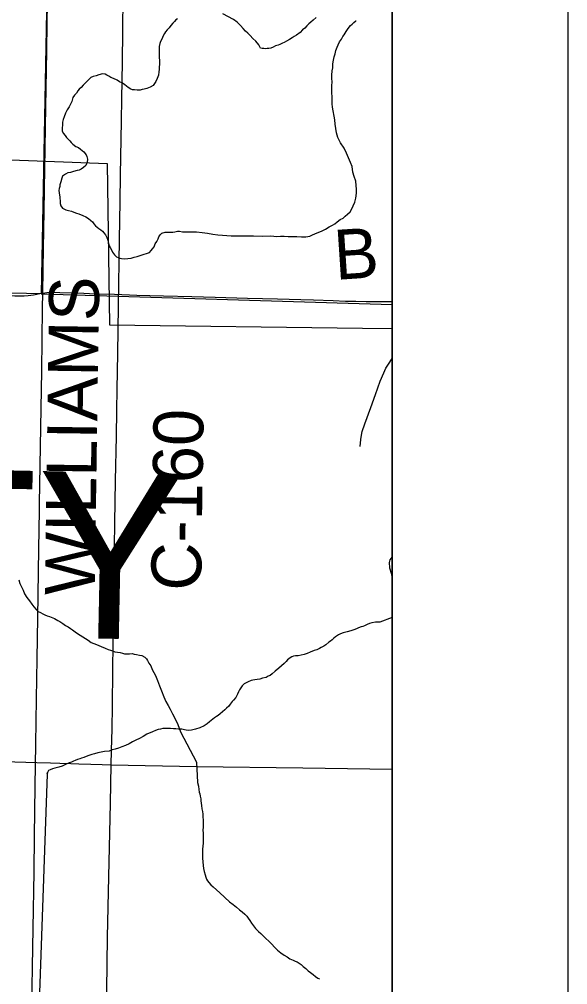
# Model space of a CAD drawing. Extents: x 2.4 to 73.1, y 4.5 to 25.6.
# Drawn here: x 48.546 to 48.859, y 20.134 to 20.684 of the extents above; entities that cross this region are included whole.
import ezdxf

# ---------------------------------------------------------------- set-up
doc = ezdxf.new("R2010")
doc.units = 0
for name, color, linetype in [('GM_X_County_Road', 7, 'Continuous'), ('GM_X_County_Road_Text', 7, 'Continuous'), ('GM_X_County_Text', 7, 'Continuous'), ('GM_X_Interchange_Ramps', 7, 'Continuous'), ('GM_X_Minor_River', 7, 'Continuous'), ('GM_X_Section', 7, 'Continuous'), ('GM_X_State_Route', 7, 'Continuous'), ('GM_X_Township_Road', 7, 'Continuous'), ('GM_X_Township_Road_Text', 7, 'Continuous'), ('GM_X_US_Shield', 7, 'Continuous'), ('SH_Cut_Line', 7, 'Continuous'), ('SH_Data', 7, 'Continuous')]:
    doc.layers.add(name, color=color, linetype=linetype)

msp = doc.modelspace()

# ---------------------------------------------------------------- linework, layer by layer
at = {"layer": 'GM_X_County_Road'}
for points in [[(48.5985, 20.25935), (48.59874, 20.26758), (48.5991, 20.27974), (48.59926, 20.29276), (48.59954, 20.31327), (48.59974, 20.3285), (48.59989, 20.34062), (48.60013, 20.36237), (48.60047, 20.3835), (48.60075, 20.39717), (48.60112, 20.4211), (48.60163, 20.44658), (48.60187, 20.46119), (48.60204, 20.47331), (48.60231, 20.49351), (48.60266, 20.52054), (48.60326, 20.55846), (48.60369, 20.58021), (48.60389, 20.59512), (48.60442, 20.6262), (48.6046, 20.63863), (48.60495, 20.65945), (48.60521, 20.67716), (48.60543, 20.69705)], [(48.58879, 19.75648), (48.5889, 19.76633), (48.5896, 19.79975), (48.59013, 19.82541), (48.59064, 19.85339), (48.59143, 19.89071), (48.59234, 19.93269), (48.59376, 19.99332), (48.59406, 20.01041), (48.59423, 20.02596), (48.59452, 20.04617), (48.59466, 20.06017), (48.59516, 20.08349), (48.59553, 20.10059), (48.59605, 20.13103), (48.59657, 20.16122), (48.5972, 20.19544), (48.5982, 20.23741), (48.5985, 20.25935)]]:
    msp.add_lwpolyline(points, dxfattribs=at)
at = {"layer": 'GM_X_Interchange_Ramps'}
msp.add_lwpolyline([(48.2435, 20.0328), (48.29477, 20.03207), (48.32894, 20.03133), (48.36466, 20.03056), (48.39262, 20.02981), (48.44698, 20.02855), (48.46717, 20.02813), (48.49668, 20.02756), (48.52774, 20.02667), (48.54949, 20.02616), (48.5518, 20.0261), (48.58676, 20.0252), (48.62558, 20.02417), (48.67684, 20.02293), (48.70014, 20.02245), (48.72343, 20.02189), (48.74983, 20.02122), (48.75853, 20.021), (48.75853, 22.75302)], dxfattribs=at)
at = {"layer": 'GM_X_Minor_River'}
msp.add_line((48.74174, 20.50798), (48.75853, 20.50788), dxfattribs=at)
for points in [[(48.71525, 20.68504), (48.71369, 20.68355), (48.71233, 20.68224), (48.71117, 20.68132), (48.71, 20.6802), (48.70883, 20.6789), (48.70748, 20.67797), (48.70611, 20.67648), (48.70418, 20.675), (48.70283, 20.67408), (48.70167, 20.67334), (48.70012, 20.67243), (48.69839, 20.67151), (48.69704, 20.67078), (48.69608, 20.67042), (48.69454, 20.66951), (48.69358, 20.66915), (48.69224, 20.66879), (48.69089, 20.66806), (48.68955, 20.66752), (48.6884, 20.66736), (48.68745, 20.66738), (48.6865, 20.66721), (48.68554, 20.66723), (48.68459, 20.66725), (48.68364, 20.66746), (48.68273, 20.66939), (48.68087, 20.67152), (48.67919, 20.67308), (48.6777, 20.67464), (48.6764, 20.676), (48.67509, 20.67717), (48.67379, 20.67872), (48.67231, 20.68047), (48.67025, 20.68223), (48.66819, 20.68379), (48.66217, 20.68716)], [(48.6364, 20.68431), (48.63544, 20.68357), (48.63465, 20.68263), (48.63368, 20.6817), (48.63251, 20.6804), (48.63153, 20.67909), (48.63037, 20.67797), (48.62958, 20.67685), (48.62899, 20.67591), (48.6282, 20.67459), (48.6274, 20.67271), (48.62661, 20.67139), (48.6262, 20.67026), (48.62598, 20.66855), (48.62594, 20.66665), (48.6259, 20.66494), (48.62587, 20.6636), (48.62584, 20.66208), (48.626, 20.66075), (48.62617, 20.6596), (48.62614, 20.65827), (48.62592, 20.65694), (48.62589, 20.65542), (48.62567, 20.65409), (48.62544, 20.65219), (48.62483, 20.6503), (48.62403, 20.64861), (48.62324, 20.64748), (48.62245, 20.64617), (48.62072, 20.64525), (48.6188, 20.64454), (48.61727, 20.64419), (48.61631, 20.64402), (48.61516, 20.64366), (48.61345, 20.64351), (48.61193, 20.64374), (48.61079, 20.64376), (48.60984, 20.64416)], [(48.72603, 20.66424), (48.72646, 20.66613), (48.72726, 20.66802), (48.72786, 20.66934), (48.72865, 20.67103), (48.72964, 20.67272), (48.73044, 20.67423), (48.73122, 20.67516), (48.73181, 20.6761), (48.7324, 20.67704), (48.73358, 20.67873), (48.73476, 20.68042), (48.73573, 20.68115), (48.7367, 20.68208), (48.73786, 20.68301), (48.73805, 20.68301)], [(48.60246, 20.5482), (48.60341, 20.54799), (48.60436, 20.54778), (48.60607, 20.54755), (48.60797, 20.5477), (48.60988, 20.54785), (48.61161, 20.54838), (48.61333, 20.54891), (48.61563, 20.54962), (48.62042, 20.55104), (48.6214, 20.55235), (48.62218, 20.55328), (48.62297, 20.55441), (48.62358, 20.55611), (48.62456, 20.55742), (48.62535, 20.55892), (48.62575, 20.56006), (48.62654, 20.56118), (48.62751, 20.56211), (48.62924, 20.56264), (48.63153, 20.56278), (48.63362, 20.56274), (48.63476, 20.5629), (48.6363, 20.56325), (48.63744, 20.56322), (48.63914, 20.56299), (48.64124, 20.56295), (48.64447, 20.56288), (48.64714, 20.56282), (48.65037, 20.56256), (48.65341, 20.56211), (48.65644, 20.56166), (48.65929, 20.56122), (48.66195, 20.56097), (48.66442, 20.56072), (48.66689, 20.56067), (48.66994, 20.5606), (48.67337, 20.56071), (48.67965, 20.56057), (48.68479, 20.56046), (48.68955, 20.56055), (48.69297, 20.56028), (48.69507, 20.56042), (48.69716, 20.56038), (48.69945, 20.56032), (48.70154, 20.56028), (48.70325, 20.56024), (48.7042, 20.56022), (48.70686, 20.55997), (48.70934, 20.56011), (48.71163, 20.56044), (48.71317, 20.56116), (48.71586, 20.56225), (48.71836, 20.56333), (48.72067, 20.56442), (48.72279, 20.56571), (48.72452, 20.56662), (48.72587, 20.56754), (48.72723, 20.56866), (48.72897, 20.56995), (48.7307, 20.57067), (48.73187, 20.57179), (48.73322, 20.5729), (48.73458, 20.5742), (48.73538, 20.57571), (48.73637, 20.57778), (48.73737, 20.57985), (48.7378, 20.58213), (48.73824, 20.58497), (48.73829, 20.58726), (48.73814, 20.58935), (48.73782, 20.59183), (48.73692, 20.59433), (48.73621, 20.59682), (48.73571, 20.60007), (48.7348, 20.60237), (48.73372, 20.60506), (48.73264, 20.60775), (48.73117, 20.61063), (48.72914, 20.61354), (48.72768, 20.61661), (48.72679, 20.6193), (48.72646, 20.62178), (48.72613, 20.62426), (48.726, 20.62674), (48.72463, 20.634), (48.72447, 20.63572), (48.72433, 20.63782), (48.72437, 20.63991), (48.72422, 20.64182), (48.72426, 20.64372), (48.72431, 20.646), (48.72436, 20.64829), (48.72421, 20.65019), (48.72425, 20.6521), (48.7245, 20.65456), (48.72472, 20.65627), (48.72477, 20.65855), (48.7252, 20.66064), (48.72562, 20.66253), (48.72603, 20.66424)], [(48.60984, 20.64416), (48.60834, 20.64515), (48.60628, 20.64672), (48.60496, 20.64751), (48.60327, 20.64831), (48.60196, 20.64929), (48.59988, 20.65028), (48.59837, 20.65089), (48.59724, 20.65149), (48.59611, 20.65208), (48.59517, 20.65267), (48.59366, 20.6529), (48.59155, 20.65237), (48.59001, 20.65184), (48.58829, 20.6513), (48.58694, 20.65076), (48.5852, 20.64909), (48.58403, 20.64778), (48.58267, 20.64648), (48.5815, 20.64517), (48.58033, 20.64425), (48.57955, 20.64312), (48.57876, 20.64181), (48.57778, 20.64069), (48.5768, 20.63938), (48.57618, 20.6371), (48.57459, 20.6341), (48.57342, 20.63241), (48.57261, 20.63052), (48.57181, 20.62845), (48.57121, 20.62694), (48.57079, 20.62542), (48.57069, 20.62048), (48.57123, 20.61913), (48.57234, 20.61777), (48.57308, 20.61662), (48.57401, 20.61564), (48.57494, 20.61467), (48.57587, 20.6137), (48.57681, 20.61292), (48.57849, 20.61155), (48.58, 20.61094), (48.58112, 20.60997), (48.58206, 20.60918), (48.583, 20.6084), (48.58429, 20.60685), (48.58466, 20.60589), (48.585, 20.60436), (48.58497, 20.60265), (48.58416, 20.60076), (48.5828, 20.59946), (48.58145, 20.59854), (48.5803, 20.59799), (48.57915, 20.59783), (48.57705, 20.5973), (48.57532, 20.59677), (48.57398, 20.59642), (48.57263, 20.59569), (48.57089, 20.59458), (48.57049, 20.59345), (48.56987, 20.59137), (48.56927, 20.58967), (48.56925, 20.58872), (48.56903, 20.58758), (48.56882, 20.58644), (48.56914, 20.58377), (48.56931, 20.58282), (48.56929, 20.58187), (48.56946, 20.58072), (48.56961, 20.579), (48.56996, 20.57766), (48.57089, 20.57631), (48.57277, 20.57551), (48.57429, 20.57509), (48.57599, 20.57467), (48.57731, 20.57407), (48.57882, 20.57347), (48.58015, 20.57306), (48.58241, 20.57225), (48.58411, 20.57145), (48.58561, 20.57046), (48.58692, 20.56929), (48.58786, 20.56851), (48.58879, 20.56754), (48.58971, 20.56638), (48.59065, 20.56559), (48.59158, 20.56481), (48.59271, 20.56403), (48.59364, 20.56324), (48.59439, 20.56227), (48.59531, 20.56111), (48.59605, 20.55976), (48.59659, 20.55823), (48.59712, 20.55631), (48.59747, 20.55497), (48.59802, 20.55401), (48.59893, 20.55228), (48.59929, 20.55132), (48.6004, 20.54977), (48.60152, 20.5486), (48.60246, 20.5482)], [(48.38183, 20.61006), (48.59636, 20.60183), (48.59761, 20.50991), (48.74174, 20.50798)], [(48.75853, 20.37784), (48.75837, 20.37761), (48.7572, 20.37612), (48.75679, 20.3746), (48.7571, 20.37155), (48.75799, 20.36849), (48.7585, 20.36543), (48.75853, 20.36528)], [(48.54594, 20.36476), (48.54663, 20.36264), (48.54752, 20.36071), (48.54841, 20.35878), (48.5493, 20.35666), (48.55057, 20.35471), (48.55203, 20.35276), (48.5533, 20.35082), (48.55458, 20.34925), (48.55587, 20.34788), (48.55698, 20.3467), (48.55829, 20.34609), (48.5596, 20.34528), (48.56072, 20.34468), (48.56204, 20.34425), (48.56336, 20.34383), (48.56449, 20.34341), (48.56543, 20.343), (48.56637, 20.34259), (48.56824, 20.34157), (48.56936, 20.34097), (48.57103, 20.33977), (48.57253, 20.33877), (48.57402, 20.33796), (48.57533, 20.33696), (48.57663, 20.33616), (48.57812, 20.33516), (48.57942, 20.33417), (48.58391, 20.33136), (48.5854, 20.33036), (48.58726, 20.32896), (48.59027, 20.32791), (48.5929, 20.32668)], [(48.75853, 20.34325), (48.75149, 20.34065), (48.74901, 20.34051), (48.74691, 20.34018), (48.74576, 20.33983), (48.74442, 20.33928), (48.74288, 20.33856), (48.74192, 20.3382), (48.74096, 20.33784), (48.73943, 20.3373), (48.73827, 20.33675), (48.73674, 20.33622), (48.73501, 20.33569), (48.73291, 20.33516), (48.73061, 20.33445), (48.72907, 20.33391), (48.72811, 20.33336), (48.72637, 20.33226), (48.7254, 20.33152), (48.72443, 20.33059), (48.72346, 20.32985), (48.7225, 20.32911), (48.72075, 20.32763), (48.71959, 20.32689), (48.71824, 20.32616), (48.71728, 20.32561), (48.71574, 20.32488), (48.71421, 20.32435), (48.7119, 20.32344), (48.71017, 20.32272), (48.70845, 20.32219), (48.70673, 20.32185), (48.70501, 20.3215), (48.70348, 20.32135), (48.70234, 20.32118), (48.70137, 20.32082), (48.70041, 20.32027), (48.69905, 20.31916), (48.69827, 20.31823), (48.69711, 20.31711), (48.69555, 20.31562), (48.694, 20.31432), (48.69187, 20.31266), (48.69032, 20.31117), (48.68915, 20.31024), (48.688, 20.30989), (48.68685, 20.30915), (48.68474, 20.30863), (48.68321, 20.30809), (48.68168, 20.30794), (48.68034, 20.30778), (48.6792, 20.30761), (48.67824, 20.30744), (48.67651, 20.30653), (48.67535, 20.30598), (48.67439, 20.30543), (48.67322, 20.30432), (48.67244, 20.30319), (48.67165, 20.30207), (48.67106, 20.30094), (48.67046, 20.29962), (48.66947, 20.29774), (48.66829, 20.29624), (48.66751, 20.29531), (48.66634, 20.29381), (48.66555, 20.29268), (48.66419, 20.29157), (48.66322, 20.29064), (48.66205, 20.28953), (48.6607, 20.28841), (48.65954, 20.28749), (48.65857, 20.28694), (48.65741, 20.28601), (48.65451, 20.28379), (48.65315, 20.28268), (48.6516, 20.28157), (48.6491, 20.28049), (48.64661, 20.27959), (48.64432, 20.27907), (48.64279, 20.27891), (48.64127, 20.27914), (48.64032, 20.27935), (48.6388, 20.27957), (48.6369, 20.27962), (48.63538, 20.27984), (48.63405, 20.27987), (48.63234, 20.2801), (48.63082, 20.27994), (48.62948, 20.27997), (48.62796, 20.28), (48.62662, 20.27965), (48.62528, 20.27949), (48.62375, 20.27896), (48.62202, 20.27804), (48.61894, 20.27678), (48.61682, 20.27549), (48.6147, 20.2744), (48.61259, 20.2733), (48.61066, 20.27239), (48.60874, 20.27129), (48.60681, 20.27038)], [(48.5929, 20.32668), (48.59515, 20.32585), (48.59684, 20.32503), (48.59816, 20.32461), (48.59929, 20.32419), (48.60061, 20.32377), (48.60213, 20.32352), (48.60364, 20.32328), (48.60496, 20.32286), (48.6061, 20.32263), (48.60762, 20.32258), (48.60895, 20.32254), (48.61048, 20.32268), (48.61161, 20.32245), (48.61294, 20.32222), (48.61464, 20.32178), (48.61596, 20.32155), (48.61765, 20.32073), (48.61876, 20.31974), (48.6193, 20.31877), (48.62001, 20.31723), (48.62111, 20.31567), (48.62199, 20.31355), (48.62379, 20.31025), (48.62503, 20.30736), (48.62607, 20.30428), (48.62731, 20.30139), (48.62854, 20.29811), (48.62979, 20.29541), (48.63105, 20.29308), (48.63212, 20.29096), (48.63356, 20.28844), (48.63499, 20.28553), (48.6366, 20.28225), (48.638, 20.27821), (48.64723, 20.26086)], [(48.60681, 20.27038), (48.6047, 20.26967), (48.60278, 20.26876), (48.60086, 20.26823), (48.59914, 20.26789), (48.59741, 20.26717), (48.59474, 20.26685), (48.59283, 20.26651), (48.59092, 20.26617), (48.589, 20.26564), (48.58747, 20.26529), (48.58593, 20.26457), (48.5844, 20.26403), (48.58305, 20.26349), (48.58171, 20.26314), (48.58076, 20.26278), (48.57941, 20.26243), (48.57807, 20.26188), (48.57711, 20.26134), (48.57595, 20.26079), (48.57461, 20.26044), (48.57211, 20.25935), (48.57057, 20.25863), (48.56885, 20.25809), (48.56655, 20.25738), (48.56521, 20.25703), (48.56387, 20.25649), (48.56291, 20.25613), (48.56231, 20.255), (48.56211, 20.25444), (48.56231, 20.255), (48.5621, 20.25405)], [(48.64723, 20.26086), (48.64778, 20.24918), (48.64835, 20.24709), (48.64853, 20.24537), (48.64872, 20.24385), (48.6491, 20.2429), (48.64929, 20.24157), (48.64967, 20.24005), (48.64966, 20.23891), (48.64985, 20.23758), (48.65004, 20.23625), (48.65023, 20.23434), (48.6506, 20.23282), (48.65079, 20.2313), (48.65079, 20.22959), (48.65098, 20.22807), (48.65097, 20.22617), (48.65097, 20.22408), (48.65077, 20.22199), (48.65096, 20.22066), (48.65096, 20.2197), (48.65096, 20.21875), (48.65096, 20.21761), (48.65095, 20.21628), (48.65095, 20.21476), (48.65076, 20.21305), (48.65057, 20.21134), (48.65056, 20.20982), (48.65056, 20.20811), (48.65056, 20.20621), (48.65074, 20.20412), (48.65093, 20.20203), (48.65112, 20.20032), (48.65149, 20.1986), (48.65206, 20.1967), (48.65244, 20.19537), (48.65282, 20.19423), (48.65338, 20.19328), (48.65414, 20.19232), (48.65528, 20.19099), (48.65661, 20.18985), (48.65851, 20.18813), (48.66041, 20.18641), (48.66591, 20.18127), (48.668, 20.17974), (48.6699, 20.17821), (48.67161, 20.17669), (48.67313, 20.17554), (48.67464, 20.17421), (48.67578, 20.17306), (48.67654, 20.17192), (48.67749, 20.17059), (48.67844, 20.16906), (48.67958, 20.16754), (48.68071, 20.16602), (48.68242, 20.16449), (48.68375, 20.16335), (48.68508, 20.16201), (48.6866, 20.16049), (48.68831, 20.15896), (48.69001, 20.15725), (48.69153, 20.15553), (48.69324, 20.15382), (48.69514, 20.15229), (48.69704, 20.15095), (48.69875, 20.15), (48.70027, 20.14885), (48.70217, 20.14809), (48.70331, 20.14751), (48.70445, 20.14713), (48.70559, 20.14637), (48.70673, 20.1456), (48.70787, 20.14446), (48.70938, 20.14331), (48.71071, 20.14198), (48.71204, 20.14103), (48.71356, 20.13988), (48.71489, 20.13874), (48.71622, 20.13778), (48.71717, 20.1374)], [(48.5621, 20.25405), (48.5541, 20.02656)]]:
    msp.add_lwpolyline(points, dxfattribs=at)
at = {"layer": 'GM_X_Section'}
msp.add_lwpolyline([(48.0642, 21.04105), (48.56812, 21.03025), (48.55876, 20.52755), (48.05603, 20.53889)], close=True, dxfattribs=at)
at = {"layer": 'GM_X_State_Route'}
for points in [[(48.55987, 20.54225), (48.56039, 20.57481), (48.56086, 20.59906), (48.56138, 20.63418), (48.56189, 20.66589), (48.56204, 20.68174), (48.56264, 20.7153), (48.56289, 20.72835), (48.56305, 20.74141), (48.56349, 20.76751), (48.56382, 20.79268), (48.56415, 20.8132), (48.56444, 20.83589), (48.56477, 20.85827), (48.56498, 20.87225), (48.56514, 20.88561), (48.56547, 20.89741), (48.56579, 20.91761), (48.56616, 20.93439), (48.56653, 20.95086), (48.56691, 20.9697)], [(48.5577, 20.40426), (48.55777, 20.40823), (48.55867, 20.46232), (48.55901, 20.48376), (48.5595, 20.51951), (48.55964, 20.52798), (48.55986, 20.54125), (48.55987, 20.54225)], [(48.55191, 20.02583), (48.55205, 20.03351), (48.55232, 20.04891), (48.55308, 20.09834), (48.55339, 20.12072), (48.55374, 20.14434), (48.55408, 20.1661), (48.55471, 20.19842), (48.55489, 20.21863), (48.55537, 20.24722), (48.55571, 20.27116), (48.55602, 20.29696), (48.55639, 20.31964), (48.55678, 20.34296), (48.55729, 20.38244), (48.5577, 20.40426)]]:
    msp.add_lwpolyline(points, dxfattribs=at)
at = {"layer": 'GM_X_Township_Road'}
for points in [[(48.30799, 20.53267), (48.32258, 20.53251), (48.36485, 20.53199), (48.42017, 20.53124), (48.46554, 20.53019), (48.51277, 20.52893), (48.52176, 20.52857), (48.52794, 20.5281), (48.53845, 20.52695), (48.54374, 20.52654), (48.54687, 20.52645), (48.54906, 20.52651), (48.55125, 20.52667), (48.55436, 20.52705), (48.55895, 20.52788), (48.55964, 20.52798)], [(48.55964, 20.52798), (48.56199, 20.52832), (48.56475, 20.52847), (48.56937, 20.52841), (48.57681, 20.52812), (48.58303, 20.52788), (48.58955, 20.52763), (48.6004, 20.52732), (48.61311, 20.52691), (48.62056, 20.52666), (48.62833, 20.52641), (48.64449, 20.52601), (48.65785, 20.52574), (48.67618, 20.52521), (48.69321, 20.52478), (48.70662, 20.52444), (48.71386, 20.52418), (48.72493, 20.52377), (48.73207, 20.52348), (48.73797, 20.52333), (48.74387, 20.52324), (48.75289, 20.5232), (48.75853, 20.52321)], [(48.74032, 20.44055), (48.74068, 20.44457), (48.74104, 20.44703), (48.74155, 20.44913), (48.743, 20.45356), (48.7465, 20.46287), (48.7491, 20.47018), (48.75184, 20.47779), (48.75381, 20.48268), (48.75499, 20.48521), (48.7564, 20.48762), (48.75853, 20.49077)], [(48.34996, 20.26812), (48.37323, 20.26743), (48.41363, 20.26593), (48.44072, 20.26494), (48.45366, 20.26447), (48.46198, 20.26417), (48.47003, 20.26388), (48.47872, 20.26351), (48.48627, 20.26319), (48.49442, 20.26284), (48.50969, 20.26219), (48.54377, 20.26098), (48.55627, 20.26067), (48.564, 20.2604), (48.56942, 20.26023), (48.57552, 20.26005), (48.58009, 20.25991), (48.58702, 20.2597), (48.59353, 20.2595), (48.5985, 20.25935)], [(48.5985, 20.25935), (48.64715, 20.2584), (48.70774, 20.25759), (48.75853, 20.2568)]]:
    msp.add_lwpolyline(points, dxfattribs=at)
at = {"layer": 'GM_X_US_Shield'}
msp.add_lwpolyline([(48.75853, 20.52158), (48.75853, 21.02334), (48.56812, 21.03025), (48.55876, 20.52755)], close=True, dxfattribs=at)
at = {"layer": 'SH_Cut_Line'}
msp.add_lwpolyline([(48.2435, 20.0328), (48.29477, 20.03207), (48.32894, 20.03133), (48.36466, 20.03056), (48.39262, 20.02981), (48.44698, 20.02855), (48.46717, 20.02813), (48.49668, 20.02756), (48.52774, 20.02667), (48.54949, 20.02616), (48.5518, 20.0261), (48.58676, 20.0252), (48.62558, 20.02417), (48.67684, 20.02293), (48.70014, 20.02245), (48.72343, 20.02189), (48.74983, 20.02122), (48.75853, 20.021), (48.75853, 24.90511)], dxfattribs=at)
at = {"layer": 'SH_Data'}
for p, q in [((48.85853, 25.00511), (48.85853, 18.00511)), ((48.75853, 24.90511), (48.75853, 18.10511))]:
    msp.add_line(p, q, dxfattribs=at)

# ---------------------------------------------------------------- texts
at = {"layer": 'GM_X_County_Road_Text'}
for s, rotation, p in [('WILLIAMS', 89.1769, (48.58919, 20.35574)), ('C-160', 89.1737, (48.64972, 20.35837))]:
    msp.add_text(s, height=0.028409, rotation=rotation, dxfattribs=at).set_placement(p)
at = {"layer": 'GM_X_County_Text'}
msp.add_text('DEFIANCE COUNTY', height=0.094697, rotation=358.8365, dxfattribs=at).set_placement((47.42947, 20.35487))
at = {"layer": 'GM_X_Township_Road_Text'}
msp.add_text('B', height=0.02841, rotation=3.7769, dxfattribs=at).set_placement((48.72633, 20.53551))

doc.saveas('drawing.dxf')
